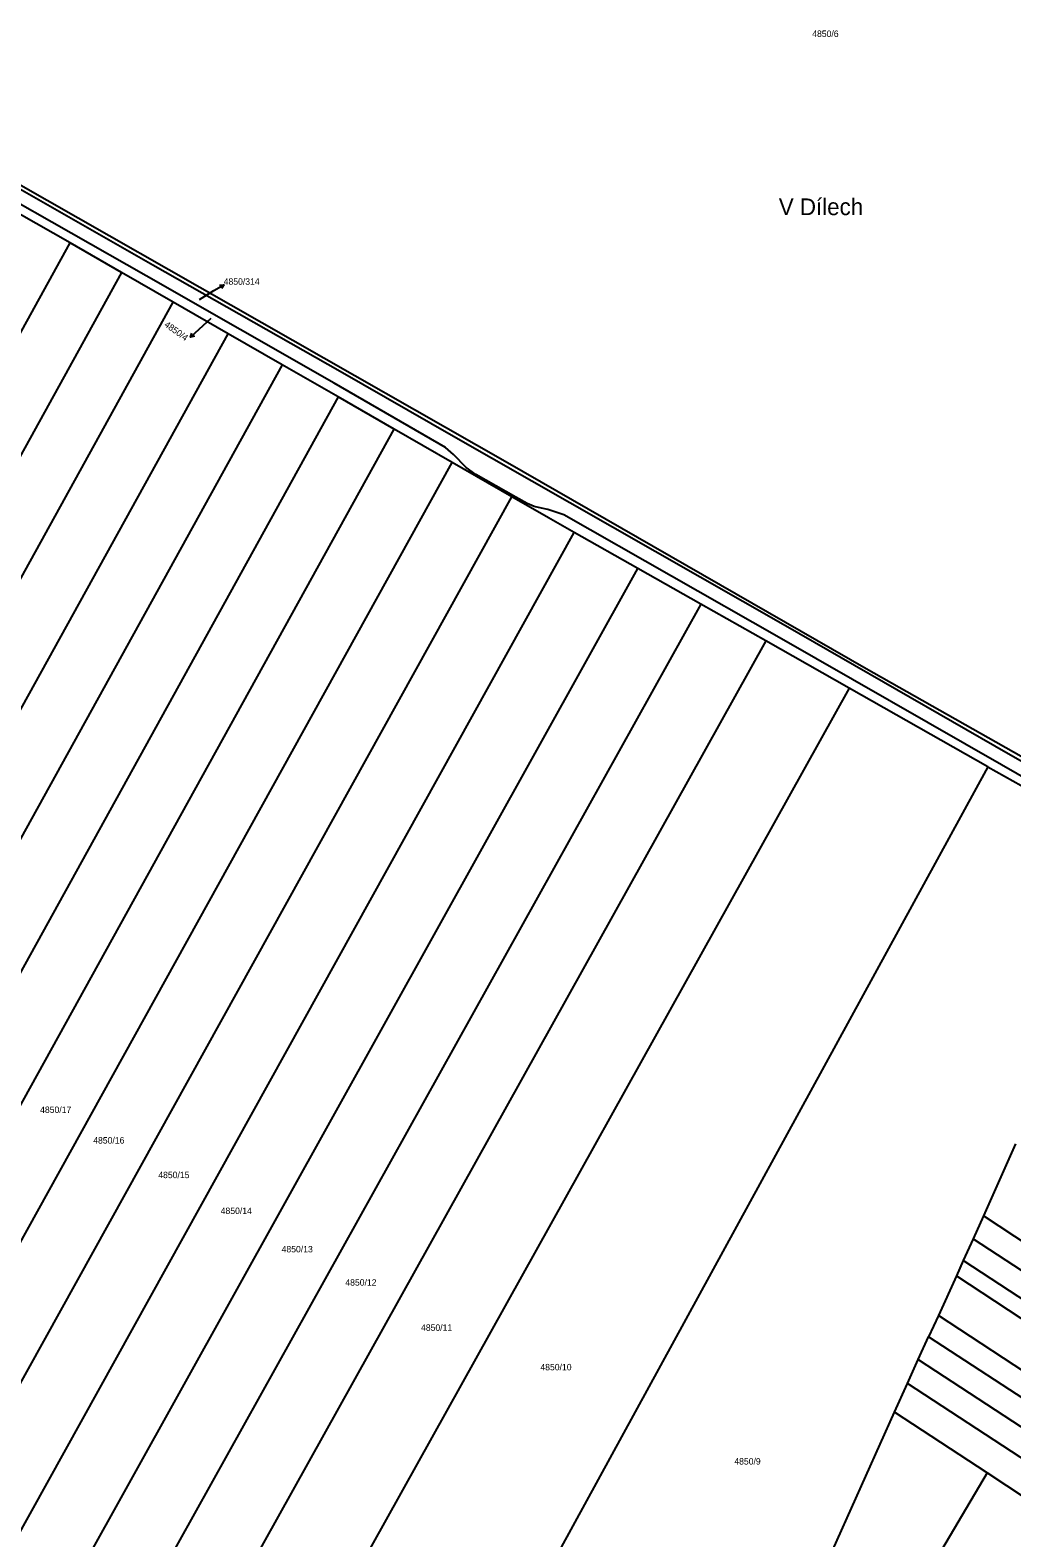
# Model space of a CAD drawing. Extents: x -593183 to -588034, y -1130415 to -1124994.
# Drawn here: x -590000.6 to -589741.8, y -1128169.7 to -1127772.3 of the extents above; entities that cross this region are included whole.
import ezdxf

# ---------------------------------------------------------------- set-up
doc = ezdxf.new("R2010")
doc.units = 0
for name, color, linetype in [('Vrstva 1', 7, 'Continuous'), ('Vrstva 15', 7, 'Continuous'), ('Vrstva 16', 7, 'Continuous'), ('Vrstva 18', 7, 'Continuous'), ('Vrstva 25', 7, 'Continuous')]:
    doc.layers.add(name, color=color, linetype=linetype)

msp = doc.modelspace()

# ---------------------------------------------------------------- linework, layer by layer
at = {"layer": 'Vrstva 1'}
for p, q in [((-590009.55, -1127810.59), (-589968.26, -1127834.13)), ((-589970.07, -1127837.07), (-590011.29, -1127813.65)), ((-590004.28, -1127812.51), (-589874.83, -1127886.29)), ((-589990.12, -1127828.39), (-590003.51, -1127820.7)), ((-590084.72, -1128000), (-589990.12, -1127828.39)), ((-589976.59, -1127836.17), (-589990.12, -1127828.39)), ((-589976.59, -1127836.17), (-590131.55, -1128117.06)), ((-589962.93, -1127844.01), (-589976.59, -1127836.17)), ((-589968.26, -1127834.13), (-589918.9, -1127862.22)), ((-589920.48, -1127865.39), (-589970.07, -1127837.07)), ((-590169.44, -1128218.19), (-589962.93, -1127844.01)), ((-589948.45, -1127852.33), (-589962.93, -1127844.01)), ((-590051.3, -1128038.51), (-589948.45, -1127852.33)), ((-589934.19, -1127860.52), (-589948.45, -1127852.33)), ((-589934.19, -1127860.52), (-590037.02, -1128046.65)), ((-589919.45, -1127868.99), (-589934.19, -1127860.52)), ((-589918.9, -1127862.22), (-589889.02, -1127879.33)), ((-589891.13, -1127882.29), (-589920.48, -1127865.39)), ((-589919.45, -1127868.99), (-590068.22, -1128138.08)), ((-589904.71, -1127877.46), (-589919.45, -1127868.99)), ((-590053.56, -1128146.52), (-589904.71, -1127877.46)), ((-589889.36, -1127886.28), (-589904.71, -1127877.46)), ((-589889.02, -1127879.33), (-589858.32, -1127896.79)), ((-589889.06, -1127884.16), (-589891.13, -1127882.29)), ((-590111.95, -1128288.06), (-589889.36, -1127886.28)), ((-589873.66, -1127895.29), (-589889.36, -1127886.28)), ((-589885.7, -1127887.6), (-589889.06, -1127884.16)), ((-589883.16, -1127889.44), (-589885.7, -1127887.6)), ((-589874.83, -1127886.29), (-589780.27, -1127940.52)), ((-589872.6, -1127895.43), (-589883.16, -1127889.44)), ((-590099.69, -1128302.98), (-589873.66, -1127895.29)), ((-589863.95, -1127900.87), (-589873.66, -1127895.29)), ((-589869.6, -1127897.03), (-589872.6, -1127895.43)), ((-589867.78, -1127897.82), (-589869.6, -1127897.03)), ((-589865.85, -1127898.27), (-589867.78, -1127897.82)), ((-589864.17, -1127898.65), (-589865.85, -1127898.27)), ((-589859.93, -1127900.09), (-589864.17, -1127898.65)), ((-589858.32, -1127896.79), (-589801.52, -1127929.21)), ((-589857.21, -1127904.69), (-589863.95, -1127900.87)), ((-589803.14, -1127932.36), (-589859.93, -1127900.09)), ((-590086.89, -1128318.54), (-589857.21, -1127904.69)), ((-589840.46, -1127914.17), (-589857.21, -1127904.69)), ((-590074, -1128334.23), (-589840.46, -1127914.17)), ((-589823.84, -1127923.58), (-589840.46, -1127914.17)), ((-589823.84, -1127923.58), (-590061.19, -1128349.82)), ((-589806.7, -1127933.28), (-589823.84, -1127923.58)), ((-589801.52, -1127929.21), (-589742.77, -1127962.96)), ((-589806.7, -1127933.28), (-590032.15, -1128337.92)), ((-589784.68, -1127945.75), (-589806.7, -1127933.28)), ((-589744.58, -1127965.95), (-589803.14, -1127932.36)), ((-589780.27, -1127940.52), (-589739.37, -1127963.66)), ((-589784.68, -1127945.75), (-589993.88, -1128321.1)), ((-589748.13, -1127966.44), (-589784.68, -1127945.75)), ((-589742.77, -1127962.96), (-589708.68, -1127982.62)), ((-589748.13, -1127966.44), (-589926.89, -1128293.09)), ((-589748.13, -1127966.44), (-589706.72, -1127989.89)), ((-589710.29, -1127985.64), (-589744.58, -1127965.95)), ((-589740.9, -1128065.81), (-589749.33, -1128084.85)), ((-589749.33, -1128084.85), (-589752.02, -1128090.83)), ((-589635.78, -1128159.33), (-589749.33, -1128084.85)), ((-589752.02, -1128090.83), (-589754.65, -1128096.59)), ((-589752.02, -1128090.83), (-589638.44, -1128165.3)), ((-589754.65, -1128096.59), (-589756.45, -1128100.66)), ((-589641.02, -1128171.27), (-589754.65, -1128096.59)), ((-589756.45, -1128100.66), (-589761.17, -1128111.11)), ((-589756.45, -1128100.66), (-589642.95, -1128175.38)), ((-589761.17, -1128111.11), (-589763.8, -1128116.7)), ((-589648.31, -1128185.22), (-589761.17, -1128111.11)), ((-589766.5, -1128122.7), (-589763.8, -1128116.7)), ((-589651.4, -1128190.12), (-589763.8, -1128116.7)), ((-589769.32, -1128128.97), (-589766.5, -1128122.7)), ((-589766.5, -1128122.7), (-589654.91, -1128195.69)), ((-589772.73, -1128136.54), (-589769.32, -1128128.97)), ((-589658.58, -1128201.51), (-589769.32, -1128128.97)), ((-589828.38, -1128260.27), (-589772.73, -1128136.54)), ((-589748.37, -1128152.52), (-589772.73, -1128136.54)), ((-589748.37, -1128152.52), (-589816.26, -1128267.8)), ((-589715.79, -1128174.2), (-589748.37, -1128152.52))]:
    msp.add_line(p, q, dxfattribs=at)
at = {"layer": 'Vrstva 16'}
for p, q in [((-589956, -1127843.28), (-589952.18, -1127840.97)), ((-589953.03, -1127848.33), (-589956.16, -1127851.21))]:
    msp.add_line(p, q, dxfattribs=at)
at = {"layer": 'Vrstva 25'}
for p, q in [((-589952.18, -1127840.97), (-589949.61, -1127839.42)), ((-589956.16, -1127851.21), (-589958.37, -1127853.24))]:
    msp.add_line(p, q, dxfattribs=at)
for points in [[(-589950.73, -1127839.51), (-589949.61, -1127839.42), (-589950.21, -1127840.37)], [(-589957.3, -1127852.93), (-589958.37, -1127853.24), (-589957.97, -1127852.19)]]:
    msp.add_lwpolyline(points, dxfattribs=at)

# ---------------------------------------------------------------- texts
at = {"layer": 'Vrstva 15'}
msp.add_text('V Dílech', height=4.4, dxfattribs=at).set_placement((-589803.27, -1127821.07))
at = {"layer": 'Vrstva 16'}
msp.add_text('4850/314', height=1.7, dxfattribs=at).set_placement((-589949.61, -1127839.42))
msp.add_text('4850/4', height=1.7, rotation=324.4, dxfattribs=at).set_placement((-589965.42, -1127850.28))
at = {"layer": 'Vrstva 18'}
for s, height, p in [('4850/6', 1.7, (-589794.46, -1127774.11)), ('4850/314', 0.1, (-589956, -1127843.28)), ('4850/17', 1.7, (-589998, -1128057.71)), ('4850/16', 1.7, (-589984, -1128065.77)), ('4850/15', 1.7, (-589966.85, -1128074.88)), ('4850/14', 1.7, (-589950.4, -1128084.34)), ('4850/13', 1.7, (-589934.34, -1128094.45)), ('4850/12', 1.7, (-589917.54, -1128103.21)), ('4850/11', 1.7, (-589897.59, -1128115.12)), ('4850/10', 1.7, (-589866.12, -1128125.54)), ('4850/9', 1.7, (-589815, -1128150.37))]:
    msp.add_text(s, height=height, dxfattribs=at).set_placement(p)
msp.add_text('4850/4', height=0.1, rotation=324.4, dxfattribs=at).set_placement((-589953.03, -1127848.33))

doc.saveas('drawing.dxf')
